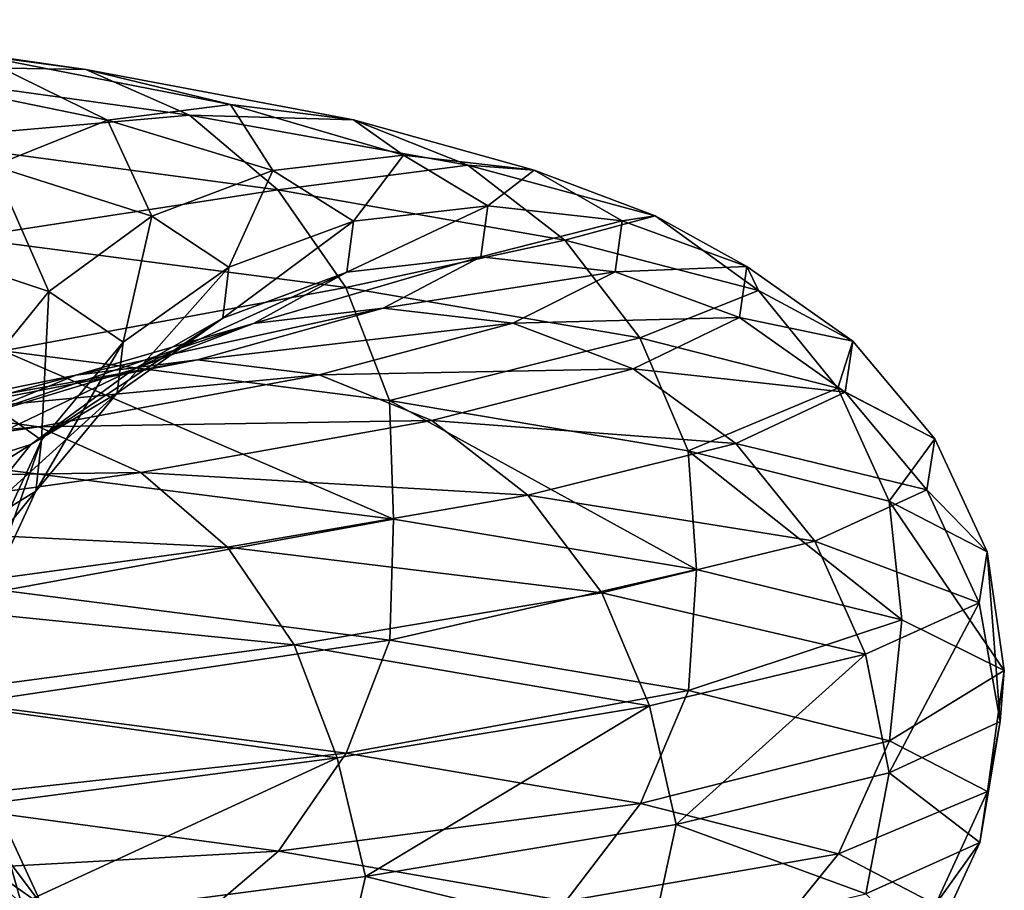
# Model space of a CAD drawing. Header units: metres. Extents: x -109 to 109, y -917 to 389.
# Tile 464 of 656: x 13.72 to 18.94, y -442.24 to -437.62. Entities that reach past the tile are written whole.
import ezdxf

# ---------------------------------------------------------------- set-up
doc = ezdxf.new("R2010")
doc.units = ezdxf.units.M
doc.layers.add('solid_24503124_XXX_01_SW0001_01', color=7, linetype='CONTINUOUS')

msp = doc.modelspace()

# ---------------------------------------------------------------- linework, layer by layer
at = {"layer": 'solid_24503124_XXX_01_SW0001_01'}
for points in [[(12.232999, -437.622894, -11.747799), (14.070826, -437.887146, -9.467487), (12.710942, -437.864471, -12.206786)], [(13.478387, -437.807159, -9.068868), (14.070826, -437.887146, -9.467487), (12.232999, -437.622894, -11.747799)], [(12.886162, -437.888763, -8.670392), (14.186547, -438.154602, -6.324539), (13.478387, -437.807159, -9.068868)], [(13.478387, -437.807159, -9.068868), (14.838535, -438.072998, -6.615203), (14.070826, -437.887146, -9.467487)], [(14.186547, -438.154602, -6.324539), (14.838535, -438.072998, -6.615203), (13.478387, -437.807159, -9.068868)], [(12.710942, -437.864471, -12.206786), (14.620573, -438.128723, -9.837382), (13.117549, -438.260956, -12.597265)], [(14.070826, -437.887146, -9.467487), (14.620573, -438.128723, -9.837382), (12.710942, -437.864471, -12.206786)], [(13.582031, -438.397797, -6.055038), (14.186547, -438.154602, -6.324539), (12.886162, -437.888763, -8.670392)], [(14.070826, -437.887146, -9.467487), (15.49076, -438.152985, -6.905973), (14.620573, -438.128723, -9.837382)], [(14.838535, -438.072998, -6.615203), (15.49076, -438.152985, -6.905973), (14.070826, -437.887146, -9.467487)], [(14.186547, -438.154602, -6.324539), (15.062273, -438.421997, -3.789555), (14.838535, -438.072998, -6.615203)], [(14.838535, -438.072998, -6.615203), (15.754507, -438.340393, -3.963716), (15.49076, -438.152985, -6.905973)], [(15.062273, -438.421997, -3.789555), (15.754507, -438.340393, -3.963716), (14.838535, -438.072998, -6.615203)], [(14.620573, -438.128723, -9.837382), (15.088266, -438.525208, -10.152067), (13.117549, -438.260956, -12.597265)], [(14.620573, -438.128723, -9.837382), (16.095984, -438.394562, -7.175789), (15.088266, -438.525208, -10.152067)], [(15.49076, -438.152985, -6.905973), (16.095984, -438.394562, -7.175789), (14.620573, -438.128723, -9.837382)], [(13.582031, -438.397797, -6.055038), (14.42044, -438.665192, -3.628075), (14.186547, -438.154602, -6.324539)], [(14.42044, -438.665192, -3.628075), (15.062273, -438.421997, -3.789555), (14.186547, -438.154602, -6.324539)], [(15.49076, -438.152985, -6.905973), (16.446993, -438.42038, -4.13794), (16.095984, -438.394562, -7.175789)], [(15.754507, -438.340393, -3.963716), (16.446993, -438.42038, -4.13794), (15.49076, -438.152985, -6.905973)], [(13.117549, -438.260956, -12.597265), (15.088266, -438.525208, -10.152067), (13.431031, -438.778717, -12.898314)], [(15.062273, -438.421997, -3.789555), (15.490163, -438.690979, -1.141614), (15.754507, -438.340393, -3.963716)], [(15.490163, -438.690979, -1.141614), (16.202063, -438.609375, -1.19408), (15.754507, -438.340393, -3.963716)], [(15.754507, -438.340393, -3.963716), (16.202063, -438.609375, -1.19408), (16.446993, -438.42038, -4.13794)], [(13.068203, -438.795685, -5.825967), (13.874893, -439.06308, -3.490819), (13.582031, -438.397797, -6.055038)], [(13.874893, -439.06308, -3.490819), (14.42044, -438.665192, -3.628075), (13.582031, -438.397797, -6.055038)], [(16.095984, -438.394562, -7.175789), (16.610874, -438.791046, -7.405334), (15.088266, -438.525208, -10.152067)], [(16.095984, -438.394562, -7.175789), (17.089577, -438.661957, -4.29961), (16.610874, -438.791046, -7.405334)], [(16.446993, -438.42038, -4.13794), (17.089577, -438.661957, -4.29961), (16.095984, -438.394562, -7.175789)], [(14.42044, -438.665192, -3.628075), (14.830097, -438.934174, -1.092967), (15.062273, -438.421997, -3.789555)], [(14.830097, -438.934174, -1.092967), (15.490163, -438.690979, -1.141614), (15.062273, -438.421997, -3.789555)], [(16.202063, -438.609375, -1.19408), (16.914221, -438.689362, -1.246566), (16.446993, -438.42038, -4.13794)], [(16.446993, -438.42038, -4.13794), (16.914221, -438.689362, -1.246566), (17.089577, -438.661957, -4.29961)], [(15.088266, -438.525208, -10.152067), (15.448845, -439.042969, -10.394681), (13.431031, -438.778717, -12.898314)], [(15.088266, -438.525208, -10.152067), (16.610874, -438.791046, -7.405334), (15.448845, -439.042969, -10.394681)], [(15.455435, -438.961548, 1.540048), (16.165739, -438.879944, 1.610826), (16.202063, -438.609375, -1.19408)], [(15.490163, -438.690979, -1.141614), (15.455435, -438.961548, 1.540048), (16.202063, -438.609375, -1.19408)], [(16.202063, -438.609375, -1.19408), (16.165739, -438.879944, 1.610826), (16.914221, -438.689362, -1.246566)], [(13.874893, -439.06308, -3.490819), (14.269053, -439.332092, -1.051619), (14.42044, -438.665192, -3.628075)], [(14.269053, -439.332092, -1.051619), (14.830097, -438.934174, -1.092967), (14.42044, -438.665192, -3.628075)], [(14.796848, -439.204742, 1.474424), (15.455435, -438.961548, 1.540048), (15.490163, -438.690979, -1.141614)], [(14.830097, -438.934174, -1.092967), (14.796848, -439.204742, 1.474424), (15.490163, -438.690979, -1.141614)], [(16.165739, -438.879944, 1.610826), (16.876299, -438.95993, 1.68163), (16.914221, -438.689362, -1.246566)], [(17.089577, -438.661957, -4.29961), (17.63625, -439.058441, -4.437149), (16.610874, -438.791046, -7.405334)], [(16.914221, -438.689362, -1.246566), (16.876299, -438.95993, 1.68163), (17.57506, -438.930939, -1.295269)], [(16.914221, -438.689362, -1.246566), (17.57506, -438.930939, -1.295269), (17.089577, -438.661957, -4.29961)], [(17.089577, -438.661957, -4.29961), (17.57506, -438.930939, -1.295269), (17.63625, -439.058441, -4.437149)], [(13.454801, -439.581848, -3.385127), (13.874893, -439.06308, -3.490819), (13.068203, -438.795685, -5.825967)], [(13.431031, -438.778717, -12.898314), (15.448845, -439.042969, -10.394681), (13.632738, -439.377319, -13.092021)], [(16.610874, -438.791046, -7.405334), (17.007839, -439.308807, -7.582306), (15.448845, -439.042969, -10.394681)], [(16.610874, -438.791046, -7.405334), (17.63625, -439.058441, -4.437149), (17.007839, -439.308807, -7.582306)], [(14.959844, -439.233704, 4.176188), (15.647371, -439.1521, 4.368117), (16.165739, -438.879944, 1.610826)], [(15.455435, -438.961548, 1.540048), (14.959844, -439.233704, 4.176188), (16.165739, -438.879944, 1.610826)], [(16.165739, -438.879944, 1.610826), (15.647371, -439.1521, 4.368117), (16.876299, -438.95993, 1.68163)], [(14.237062, -439.602661, 1.418644), (14.796848, -439.204742, 1.474424), (14.830097, -438.934174, -1.092967)], [(14.269053, -439.332092, -1.051619), (14.237062, -439.602661, 1.418644), (14.830097, -438.934174, -1.092967)], [(14.322376, -439.476898, 3.998232), (14.959844, -439.233704, 4.176188), (15.455435, -438.961548, 1.540048)], [(14.796848, -439.204742, 1.474424), (14.322376, -439.476898, 3.998232), (15.455435, -438.961548, 1.540048)], [(15.647371, -439.1521, 4.368117), (16.335148, -439.232086, 4.560117), (16.876299, -438.95993, 1.68163)], [(16.876299, -438.95993, 1.68163), (16.335148, -439.232086, 4.560117), (17.535656, -439.201508, 1.747331)], [(16.876299, -438.95993, 1.68163), (17.535656, -439.201508, 1.747331), (17.57506, -438.930939, -1.295269)], [(17.57506, -438.930939, -1.295269), (17.535656, -439.201508, 1.747331), (18.137262, -439.327454, -1.336703)], [(17.57506, -438.930939, -1.295269), (18.137262, -439.327454, -1.336703), (17.63625, -439.058441, -4.437149)], [(13.454801, -439.581848, -3.385127), (13.837026, -439.850861, -1.019779), (13.874893, -439.06308, -3.490819)], [(15.448845, -439.042969, -10.394681), (15.680855, -439.641571, -10.550788), (13.632738, -439.377319, -13.092021)], [(13.837026, -439.850861, -1.019779), (14.269053, -439.332092, -1.051619), (13.874893, -439.06308, -3.490819)], [(15.448845, -439.042969, -10.394681), (17.007839, -439.308807, -7.582306), (15.680855, -439.641571, -10.550788)], [(17.63625, -439.058441, -4.437149), (18.05772, -439.576202, -4.543187), (17.007839, -439.308807, -7.582306)], [(17.63625, -439.058441, -4.437149), (18.137262, -439.327454, -1.336703), (18.05772, -439.576202, -4.543187)], [(14.018884, -439.507416, 6.687615), (14.663166, -439.425812, 6.994966), (15.647371, -439.1521, 4.368117)], [(14.959844, -439.233704, 4.176188), (14.018884, -439.507416, 6.687615), (15.647371, -439.1521, 4.368117)], [(15.647371, -439.1521, 4.368117), (14.663166, -439.425812, 6.994966), (16.335148, -439.232086, 4.560117)], [(13.421512, -439.75061, 6.402643), (14.018884, -439.507416, 6.687615), (14.959844, -439.233704, 4.176188)], [(14.322376, -439.476898, 3.998232), (13.421512, -439.75061, 6.402643), (14.959844, -439.233704, 4.176188)], [(13.780539, -439.874786, 3.846973), (14.322376, -439.476898, 3.998232), (14.796848, -439.204742, 1.474424)], [(14.237062, -439.602661, 1.418644), (13.780539, -439.874786, 3.846973), (14.796848, -439.204742, 1.474424)], [(14.663166, -439.425812, 6.994966), (15.307681, -439.505798, 7.302428), (16.335148, -439.232086, 4.560117)], [(16.335148, -439.232086, 4.560117), (15.307681, -439.505798, 7.302428), (16.973362, -439.473663, 4.738281)], [(16.335148, -439.232086, 4.560117), (16.973362, -439.473663, 4.738281), (17.535656, -439.201508, 1.747331)], [(17.535656, -439.201508, 1.747331), (16.973362, -439.473663, 4.738281), (18.0966, -439.597992, 1.803226)], [(17.535656, -439.201508, 1.747331), (18.0966, -439.597992, 1.803226), (18.137262, -439.327454, -1.336703)], [(13.806004, -440.121429, 1.375692), (14.237062, -439.602661, 1.418644), (14.269053, -439.332092, -1.051619)], [(13.837026, -439.850861, -1.019779), (13.806004, -440.121429, 1.375692), (14.269053, -439.332092, -1.051619)], [(17.007839, -439.308807, -7.582306), (17.263264, -439.90741, -7.696177), (15.680855, -439.641571, -10.550788)], [(17.007839, -439.308807, -7.582306), (18.05772, -439.576202, -4.543187), (17.263264, -439.90741, -7.696177)], [(18.137262, -439.327454, -1.336703), (18.570705, -439.845215, -1.368647), (18.05772, -439.576202, -4.543187)], [(18.137262, -439.327454, -1.336703), (18.0966, -439.597992, 1.803226), (18.570705, -439.845215, -1.368647)], [(13.632738, -439.377319, -13.092021), (15.701325, -440.271057, -10.696827), (13.627595, -440.006836, -13.239628)], [(13.632738, -439.377319, -13.092021), (15.680855, -439.641571, -10.550788), (15.701325, -440.271057, -10.696827)], [(12.658653, -439.782715, 8.999372), (13.240422, -439.701111, 9.412966), (14.663166, -439.425812, 6.994966)], [(14.018884, -439.507416, 6.687615), (12.658653, -439.782715, 8.999372), (14.663166, -439.425812, 6.994966)], [(14.663166, -439.425812, 6.994966), (13.240422, -439.701111, 9.412966), (15.307681, -439.505798, 7.302428)], [(12.913755, -440.148529, 6.160422), (13.421512, -439.75061, 6.402643), (14.322376, -439.476898, 3.998232)], [(13.780539, -439.874786, 3.846973), (12.913755, -440.148529, 6.160422), (14.322376, -439.476898, 3.998232)], [(15.307681, -439.505798, 7.302428), (15.905753, -439.747375, 7.587734), (16.973362, -439.473663, 4.738281)], [(16.973362, -439.473663, 4.738281), (15.905753, -439.747375, 7.587734), (17.516317, -439.870148, 4.889852)], [(16.973362, -439.473663, 4.738281), (17.516317, -439.870148, 4.889852), (18.0966, -439.597992, 1.803226)], [(12.119244, -440.025909, 8.615891), (12.658653, -439.782715, 8.999372), (14.018884, -439.507416, 6.687615)], [(13.421512, -439.75061, 6.402643), (12.119244, -440.025909, 8.615891), (14.018884, -439.507416, 6.687615)], [(13.240422, -439.701111, 9.412966), (13.822402, -439.781097, 9.826711), (15.307681, -439.505798, 7.302428)], [(15.307681, -439.505798, 7.302428), (13.822402, -439.781097, 9.826711), (15.905753, -439.747375, 7.587734)], [(13.559805, -440.450043, -0.999348), (13.837026, -439.850861, -1.019779), (13.454801, -439.581848, -3.385127)], [(18.05772, -439.576202, -4.543187), (18.328911, -440.174805, -4.611417), (17.263264, -439.90741, -7.696177)], [(18.0966, -439.597992, 1.803226), (17.516317, -439.870148, 4.889852), (18.529072, -440.115784, 1.846319)], [(18.05772, -439.576202, -4.543187), (18.570705, -439.845215, -1.368647), (18.328911, -440.174805, -4.611417)], [(18.0966, -439.597992, 1.803226), (18.529072, -440.115784, 1.846319), (18.570705, -439.845215, -1.368647)], [(13.363303, -440.393555, 3.730497), (13.780539, -439.874786, 3.846973), (14.237062, -439.602661, 1.418644)], [(13.806004, -440.121429, 1.375692), (13.363303, -440.393555, 3.730497), (14.237062, -439.602661, 1.418644)], [(15.680855, -439.641571, -10.550788), (17.308903, -440.536926, -7.835668), (15.701325, -440.271057, -10.696827)], [(15.680855, -439.641571, -10.550788), (17.263264, -439.90741, -7.696177), (17.308903, -440.536926, -7.835668)], [(13.240422, -439.701111, 9.412966), (11.424374, -439.977997, 11.551138), (13.822402, -439.781097, 9.826711)], [(13.822402, -439.781097, 9.826711), (14.362443, -440.022675, 10.21064), (15.905753, -439.747375, 7.587734)], [(15.905753, -439.747375, 7.587734), (14.362443, -440.022675, 10.21064), (16.414557, -440.14389, 7.830456)], [(15.905753, -439.747375, 7.587734), (16.414557, -440.14389, 7.830456), (17.516317, -439.870148, 4.889852)], [(11.424374, -439.977997, 11.551138), (11.92653, -440.057983, 12.058865), (13.822402, -439.781097, 9.826711)], [(13.822402, -439.781097, 9.826711), (11.92653, -440.057983, 12.058865), (14.362443, -440.022675, 10.21064)], [(13.529405, -440.720612, 1.34813), (13.806004, -440.121429, 1.375692), (13.837026, -439.850861, -1.019779)], [(13.559805, -440.450043, -0.999348), (13.529405, -440.720612, 1.34813), (13.837026, -439.850861, -1.019779)], [(18.570705, -439.845215, -1.368647), (18.8496, -440.443787, -1.389202), (18.328911, -440.174805, -4.611417)], [(18.570705, -439.845215, -1.368647), (18.529072, -440.115784, 1.846319), (18.8496, -440.443787, -1.389202)], [(12.522763, -440.667297, 5.973901), (12.913755, -440.148529, 6.160422), (13.780539, -439.874786, 3.846973)], [(13.363303, -440.393555, 3.730497), (12.522763, -440.667297, 5.973901), (13.780539, -439.874786, 3.846973)], [(17.516317, -439.870148, 4.889852), (16.414557, -440.14389, 7.830456), (17.934921, -440.387909, 5.00671)], [(17.263264, -439.90741, -7.696177), (18.397371, -440.804108, -4.743161), (17.308903, -440.536926, -7.835668)], [(17.263264, -439.90741, -7.696177), (18.328911, -440.174805, -4.611417), (18.397371, -440.804108, -4.743161)], [(17.516317, -439.870148, 4.889852), (17.934921, -440.387909, 5.00671), (18.529072, -440.115784, 1.846319)], [(13.627595, -440.006836, -13.239628), (15.701325, -440.271057, -10.696827), (13.634127, -440.647766, -13.093353)], [(11.92653, -440.057983, 12.058865), (12.392499, -440.299561, 12.530005), (14.362443, -440.022675, 10.21064)], [(14.362443, -440.022675, 10.21064), (12.392499, -440.299561, 12.530005), (14.821879, -440.419189, 10.537265)], [(14.362443, -440.022675, 10.21064), (14.821879, -440.419189, 10.537265), (16.414557, -440.14389, 7.830456)], [(13.095573, -440.992767, 3.655758), (13.363303, -440.393555, 3.730497), (13.806004, -440.121429, 1.375692)], [(13.529405, -440.720612, 1.34813), (13.095573, -440.992767, 3.655758), (13.806004, -440.121429, 1.375692)], [(18.529072, -440.115784, 1.846319), (17.934921, -440.387909, 5.00671), (18.807341, -440.714355, 1.874047)], [(18.529072, -440.115784, 1.846319), (18.807341, -440.714355, 1.874047), (18.8496, -440.443787, -1.389202)], [(16.414557, -440.14389, 7.830456), (14.821879, -440.419189, 10.537265), (16.806831, -440.661652, 8.017588)], [(16.414557, -440.14389, 7.830456), (16.806831, -440.661652, 8.017588), (17.934921, -440.387909, 5.00671)], [(18.328911, -440.174805, -4.611417), (18.939844, -441.073273, -1.504357), (18.397371, -440.804108, -4.743161)], [(18.328911, -440.174805, -4.611417), (18.8496, -440.443787, -1.389202), (18.939844, -441.073273, -1.504357)], [(15.701325, -440.271057, -10.696827), (15.682452, -440.912018, -10.551862), (13.634127, -440.647766, -13.093353)], [(15.701325, -440.271057, -10.696827), (17.308903, -440.536926, -7.835668), (15.682452, -440.912018, -10.551862)], [(12.392499, -440.299561, 12.530005), (12.788919, -440.696045, 12.930823), (14.821879, -440.419189, 10.537265)], [(14.821879, -440.419189, 10.537265), (12.788919, -440.696045, 12.930823), (15.176091, -440.936951, 10.789084)], [(14.821879, -440.419189, 10.537265), (15.176091, -440.936951, 10.789084), (16.806831, -440.661652, 8.017588)], [(17.934921, -440.387909, 5.00671), (16.806831, -440.661652, 8.017588), (18.204268, -440.986511, 5.0819)], [(17.934921, -440.387909, 5.00671), (18.204268, -440.986511, 5.0819), (18.807341, -440.714355, 1.874047)], [(18.8496, -440.443787, -1.389202), (18.807341, -440.714355, 1.874047), (18.917154, -441.342896, 1.765515)], [(18.8496, -440.443787, -1.389202), (18.917154, -441.342896, 1.765515), (18.939844, -441.073273, -1.504357)], [(17.308903, -440.536926, -7.835668), (17.26502, -441.177856, -7.69696), (15.682452, -440.912018, -10.551862)], [(17.308903, -440.536926, -7.835668), (18.397371, -440.804108, -4.743161), (17.26502, -441.177856, -7.69696)], [(12.788919, -440.696045, 12.930823), (13.094548, -441.213806, 13.239843), (15.176091, -440.936951, 10.789084)], [(13.634127, -440.647766, -13.093353), (15.682452, -440.912018, -10.551862), (13.43363, -441.246979, -12.900809)], [(16.806831, -440.661652, 8.017588), (15.176091, -440.936951, 10.789084), (17.059237, -441.260223, 8.137996)], [(16.806831, -440.661652, 8.017588), (17.059237, -441.260223, 8.137996), (18.204268, -440.986511, 5.0819)], [(18.807341, -440.714355, 1.874047), (18.204268, -440.986511, 5.0819), (18.329292, -441.61554, 5.00017)], [(18.807341, -440.714355, 1.874047), (18.329292, -441.61554, 5.00017), (18.917154, -441.342896, 1.765515)], [(18.397371, -440.804108, -4.743161), (18.330778, -441.445251, -4.611886), (17.26502, -441.177856, -7.69696)], [(18.397371, -440.804108, -4.743161), (18.939844, -441.073273, -1.504357), (18.330778, -441.445251, -4.611886)], [(15.176091, -440.936951, 10.789084), (13.094548, -441.213806, 13.239843), (15.404006, -441.535522, 10.951115)], [(15.682452, -440.912018, -10.551862), (15.451834, -441.51123, -10.396692), (13.43363, -441.246979, -12.900809)], [(15.176091, -440.936951, 10.789084), (15.404006, -441.535522, 10.951115), (17.059237, -441.260223, 8.137996)], [(15.682452, -440.912018, -10.551862), (17.26502, -441.177856, -7.69696), (15.451834, -441.51123, -10.396692)], [(18.204268, -440.986511, 5.0819), (17.059237, -441.260223, 8.137996), (17.199844, -441.88855, 8.072017)], [(18.204268, -440.986511, 5.0819), (17.199844, -441.88855, 8.072017), (18.329292, -441.61554, 5.00017)], [(18.939844, -441.073273, -1.504357), (18.851521, -441.714233, -1.389343), (18.330778, -441.445251, -4.611886)], [(18.939844, -441.073273, -1.504357), (18.917154, -441.342896, 1.765515), (18.851521, -441.714233, -1.389343)], [(13.094548, -441.213806, 13.239843), (13.291202, -441.812408, 13.43868), (15.404006, -441.535522, 10.951115)], [(17.26502, -441.177856, -7.69696), (17.011129, -441.777039, -7.583773), (15.451834, -441.51123, -10.396692)], [(17.26502, -441.177856, -7.69696), (18.330778, -441.445251, -4.611886), (17.011129, -441.777039, -7.583773)], [(13.43363, -441.246979, -12.900809), (15.451834, -441.51123, -10.396692), (13.121172, -441.765747, -12.600744)], [(17.059237, -441.260223, 8.137996), (15.404006, -441.535522, 10.951115), (15.553984, -442.163757, 10.910011)], [(17.059237, -441.260223, 8.137996), (15.553984, -442.163757, 10.910011), (17.199844, -441.88855, 8.072017)], [(18.917154, -441.342896, 1.765515), (18.329292, -441.61554, 5.00017), (18.809256, -441.984802, 1.874238)], [(18.917154, -441.342896, 1.765515), (18.809256, -441.984802, 1.874238), (18.851521, -441.714233, -1.389343)], [(13.840619, -442.319092, -1.020043), (13.561725, -441.72049, -0.999489), (13.187103, -441.451508, -3.317776)], [(13.458295, -442.05011, -3.386006), (13.840619, -442.319092, -1.020043), (13.187103, -441.451508, -3.317776)], [(18.330778, -441.445251, -4.611886), (18.061214, -442.044464, -4.544066), (17.011129, -441.777039, -7.583773)], [(18.330778, -441.445251, -4.611886), (18.851521, -441.714233, -1.389343), (18.061214, -442.044464, -4.544066)], [(15.451834, -441.51123, -10.396692), (15.092434, -442.029999, -10.154871), (13.121172, -441.765747, -12.600744)], [(15.451834, -441.51123, -10.396692), (17.011129, -441.777039, -7.583773), (15.092434, -442.029999, -10.154871)], [(15.404006, -441.535522, 10.951115), (13.291202, -441.812408, 13.43868), (13.444983, -442.440704, 13.425067)], [(15.404006, -441.535522, 10.951115), (13.444983, -442.440704, 13.425067), (15.553984, -442.163757, 10.910011)], [(18.329292, -441.61554, 5.00017), (17.199844, -441.88855, 8.072017), (18.206121, -442.256958, 5.082418)], [(18.329292, -441.61554, 5.00017), (18.206121, -442.256958, 5.082418), (18.809256, -441.984802, 1.874238)], [(13.809589, -442.589661, 1.376049), (13.53132, -441.991058, 1.348321), (13.561725, -441.72049, -0.999489)], [(13.840619, -442.319092, -1.020043), (13.809589, -442.589661, 1.376049), (13.561725, -441.72049, -0.999489)], [(18.851521, -441.714233, -1.389343), (18.574299, -442.313446, -1.368912), (18.061214, -442.044464, -4.544066)], [(18.851521, -441.714233, -1.389343), (18.809256, -441.984802, 1.874238), (18.574299, -442.313446, -1.368912)], [(13.879765, -442.567871, -3.492045), (13.458295, -442.05011, -3.386006), (12.675825, -441.782684, -5.65104)], [(13.072791, -442.300446, -5.828012), (13.879765, -442.567871, -3.492045), (12.675825, -441.782684, -5.65104)], [(13.121172, -441.765747, -12.600744), (15.092434, -442.029999, -10.154871), (12.715404, -442.163635, -12.21107)], [(17.011129, -441.777039, -7.583773), (16.615461, -442.295807, -7.407379), (15.092434, -442.029999, -10.154871)], [(17.011129, -441.777039, -7.583773), (18.061214, -442.044464, -4.544066), (16.615461, -442.295807, -7.407379)], [(17.199844, -441.88855, 8.072017), (15.553984, -442.163757, 10.910011), (17.060974, -442.53067, 8.138824)], [(17.199844, -441.88855, 8.072017), (17.060974, -442.53067, 8.138824), (18.206121, -442.256958, 5.082418)], [(13.809589, -442.589661, 1.376049), (13.366774, -442.861816, 3.731466), (13.53132, -441.991058, 1.348321)], [(18.809256, -441.984802, 1.874238), (18.206121, -442.256958, 5.082418), (18.532656, -442.584015, 1.846676)], [(18.809256, -441.984802, 1.874238), (18.532656, -442.584015, 1.846676), (18.574299, -442.313446, -1.368912)], [(15.092434, -442.029999, -10.154871), (14.625705, -442.427887, -9.840835), (12.715404, -442.163635, -12.21107)], [(14.274062, -442.836853, -1.051988), (13.840619, -442.319092, -1.020043), (13.458295, -442.05011, -3.386006)], [(13.879765, -442.567871, -3.492045), (14.274062, -442.836853, -1.051988), (13.458295, -442.05011, -3.386006)], [(15.092434, -442.029999, -10.154871), (16.615461, -442.295807, -7.407379), (14.625705, -442.427887, -9.840835)], [(18.061214, -442.044464, -4.544066), (17.641121, -442.563232, -4.438374), (16.615461, -442.295807, -7.407379)], [(18.061214, -442.044464, -4.544066), (18.574299, -442.313446, -1.368912), (17.641121, -442.563232, -4.438374)], [(12.715404, -442.163635, -12.21107), (14.625705, -442.427887, -9.840835), (12.238019, -442.40683, -11.75262)], [(15.553984, -442.163757, 10.910011), (13.444983, -442.440704, 13.425067), (15.405575, -442.805969, 10.952229)], [(15.553984, -442.163757, 10.910011), (15.405575, -442.805969, 10.952229), (17.060974, -442.53067, 8.138824)]]:
    msp.add_3dface(points, dxfattribs=at)

doc.saveas('drawing.dxf')
